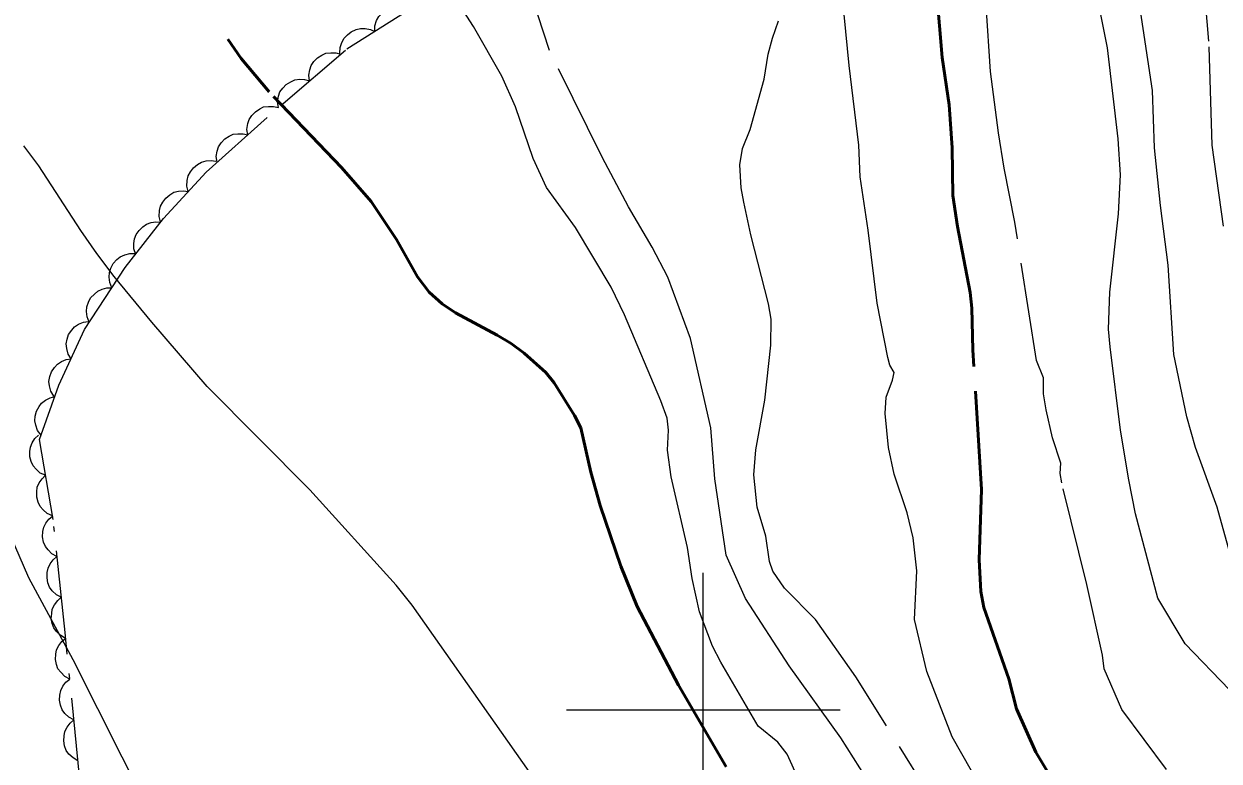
# Model space of a CAD drawing. Extents: x 356765 to 358572, y 5103174 to 5104650.
# Drawn here: x 356975.18 to 357018.84, y 5103998.12 to 5104025.06 of the extents above; entities that cross this region are included whole.
import ezdxf

# ---------------------------------------------------------------- set-up
doc = ezdxf.new("R2010")
doc.units = 0
doc.header["$LTSCALE"] = 0.6
doc.linetypes.add('DOT_DASHED', pattern=[7.7, 5, -1.2, 0.3, -1.2])
doc.linetypes.add('LONG_DASHED', pattern=[7.5, 6, -1.5])
for name, color, linetype, lineweight in [('1', 7, 'Continuous', 53), ('2', 7, 'Continuous', 13), ('44', 7, 'Continuous', 25), ('61', 7, 'Continuous', 13)]:
    doc.layers.add(name, color=color, linetype=linetype, lineweight=lineweight)

msp = doc.modelspace()

# ---------------------------------------------------------------- linework, layer by layer
at = {"layer": '1', "linetype": 'LONG_DASHED'}
for points in [[(357013.12, 5103996.83), (357012.15, 5103998.45), (357011.44, 5104000.03), (357011.16, 5104001.13), (357010.25, 5104003.74), (357010.14, 5104004.32), (357010.08, 5104005.48), (357010.17, 5104008.05), (357009.85, 5104013.15), (357009.81, 5104014.68), (357009.75, 5104015.25), (357009.29, 5104017.66), (357009.12, 5104018.79), (357009.09, 5104020.53), (357008.98, 5104022.11), (357008.73, 5104023.84), (357008.5, 5104026.51)], [(357000.84, 5103997.92), (356999.1, 5104000.9), (356997.59, 5104003.78), (356996.99, 5104005.25), (356996.23, 5104007.46), (356995.89, 5104008.68), (356995.53, 5104010.3), (356995.3, 5104010.75), (356994.56, 5104011.95), (356994.25, 5104012.33), (356993.46, 5104013.03), (356992.99, 5104013.38), (356992.47, 5104013.69), (356990.95, 5104014.51), (356990.46, 5104014.84), (356989.99, 5104015.26), (356989.56, 5104015.82), (356988.8, 5104017.19), (356987.87, 5104018.58), (356986.79, 5104019.82), (356984.14, 5104022.58), (356983.12, 5104023.8), (356982.64, 5104024.51)]]:
    msp.add_lwpolyline(points, dxfattribs=at)
at = {"layer": '2', "linetype": 'LONG_DASHED'}
for points in [[(357019.01, 5104017.67), (357018.59, 5104020.63), (357018.47, 5104024.43), (357018.35, 5104025.87), (357018.16, 5104027.26), (357018.12, 5104027.97), (357018.13, 5104028.63), (357018.21, 5104029.25), (357018.49, 5104030.46), (357018.69, 5104032.42), (357019.01, 5104033.68)], [(357006.29, 5103996.99), (357005.03, 5103998.98), (357003.14, 5104001.61), (357001.54, 5104004.07), (357000.84, 5104005.65), (357000.43, 5104008.44), (357000.28, 5104010.3), (356999.53, 5104013.57), (356998.71, 5104015.81), (356998.14, 5104016.91), (356997.27, 5104018.38), (356996.31, 5104020.2), (356994.39, 5104024.09), (356993.13, 5104027.91)], [(357002.01, 5103999.4), (357000.64, 5104001.74), (357000.34, 5104002.33), (356999.87, 5104003.58), (356999.6, 5104004.8), (356999.43, 5104005.93), (356998.83, 5104008.51), (356998.7, 5104009.49), (356998.73, 5104010.22), (356998.68, 5104010.66), (356998.45, 5104011.29), (356997.12, 5104014.43), (356996.64, 5104015.44), (356995.34, 5104017.63), (356994.27, 5104019.09), (356993.79, 5104020.15), (356993.14, 5104022.03), (356992.64, 5104023.15), (356991.61, 5104024.97), (356990.52, 5104026.66)], [(357010.25, 5103996.99), (357009.1, 5103999.01), (357008.17, 5104001.4), (357007.72, 5104003.3), (357007.8, 5104005.08), (357007.67, 5104006.28), (357007.45, 5104007.2), (357006.98, 5104008.61), (357006.77, 5104009.59), (357006.65, 5104010.83), (357006.68, 5104011.42), (357006.92, 5104012.04), (357006.98, 5104012.32), (357006.82, 5104012.59), (357006.74, 5104012.88), (357006.35, 5104014.86), (357006.03, 5104017.53), (357005.73, 5104019.48), (357005.68, 5104020.63), (357005.33, 5104023.55), (357005.08, 5104026.13)], [(357019.36, 5104005.3), (357018.78, 5104007.4), (357017.98, 5104009.59), (357017.67, 5104010.71), (357017.19, 5104012.98), (357016.99, 5104016.25), (357016.7, 5104018.43), (357016.48, 5104020.54), (357016.41, 5104022.63), (357015.84, 5104026.44)], [(357016.92, 5103997.82), (357015.29, 5104000.01), (357014.65, 5104001.5), (357014.58, 5104002), (357014.01, 5104004.58), (357013.1, 5104008.3), (357013.04, 5104008.63), (357013.06, 5104009.01), (357012.76, 5104009.94), (357012.53, 5104010.96), (357012.43, 5104011.55), (357012.43, 5104012.13), (357012.18, 5104012.76), (357011.38, 5104017.82), (357010.99, 5104019.79), (357010.79, 5104021.08), (357010.5, 5104023.33), (357010.34, 5104025.74)], [(357019.23, 5104000.73), (357017.61, 5104002.41), (357016.61, 5104004.08), (357015.79, 5104007.16), (357015.55, 5104008.4), (357015.24, 5104010.22), (357014.86, 5104013.26), (357014.81, 5104013.91), (357014.85, 5104015.26), (357015.17, 5104018.13), (357015.24, 5104019.55), (357015.16, 5104020.86), (357014.77, 5104024.19), (357014.49, 5104025.59)], [(357009.08, 5103995.6), (357005.58, 5104001.2), (357004.1, 5104003.3), (357002.97, 5104004.45), (357002.54, 5104005.07), (357002.42, 5104005.42), (357002.29, 5104006.34), (357001.97, 5104007.41), (357001.85, 5104008.59), (357001.92, 5104009.5), (357002.25, 5104011.32), (357002.47, 5104013.32), (357002.48, 5104014.28), (357002.39, 5104014.83), (357001.74, 5104017.36), (357001.48, 5104018.55), (357001.39, 5104019.07), (357001.34, 5104019.92), (357001.44, 5104020.51), (357001.72, 5104021.21), (357002.23, 5104023.05), (357002.37, 5104023.96), (357002.53, 5104024.54), (357002.75, 5104025.18)]]:
    msp.add_lwpolyline(points, dxfattribs=at)
at = {"layer": '2'}
for points in [[(356993.64, 5103997.74), (356989.37, 5104003.82), (356988.78, 5104004.55), (356985.63, 5104008.04), (356981.88, 5104011.82), (356979.86, 5104014.16), (356978.48, 5104015.84), (356977.85, 5104016.68), (356977.26, 5104017.51), (356975.73, 5104019.88), (356975.18, 5104020.61)], [(356979.67, 5103996.48), (356976.98, 5104001.82), (356975.36, 5104004.82), (356973.34, 5104009.46)], [(357019.41, 5103973.5), (357018, 5103975.51), (357017.04, 5103976.75), (357015.44, 5103978.59), (357014.49, 5103979.84), (357014.11, 5103980.44), (357013.44, 5103981.72), (357013.15, 5103982.38), (357012.4, 5103983.69), (357011.54, 5103984.97), (357008.74, 5103988.55), (357007.41, 5103990.58), (357005.85, 5103993.09), (357004.42, 5103995.51), (357003.83, 5103996.68), (357003.07, 5103998.38), (357002.73, 5103998.82), (357002.01, 5103999.4)]]:
    msp.add_lwpolyline(points, dxfattribs=at)
at = {"layer": '44', "linetype": 'DOT_DASHED'}
msp.add_lwpolyline([(356977.23, 5103997.44), (356976.69, 5104002.82), (356976.25, 5104006.96), (356975.75, 5104009.88), (356976.46, 5104011.86), (356977.4, 5104013.9), (356978.89, 5104016.16), (356980.29, 5104017.95), (356981.84, 5104019.65), (356984.65, 5104022.16), (356986.98, 5104024.15), (356991.58, 5104027.04)], dxfattribs=at)
at = {"layer": '44'}
for points in [[(356988, 5104024.79), (356988.01, 5104025), (356988.07, 5104025.19), (356988.15, 5104025.34), (356988.27, 5104025.47), (356988.41, 5104025.58), (356988.59, 5104025.65), (356988.75, 5104025.7), (356988.92, 5104025.7), (356989.11, 5104025.66), (356989.27, 5104025.59)], [(356986.73, 5104023.99), (356986.74, 5104024.2), (356986.8, 5104024.39), (356986.88, 5104024.54), (356987, 5104024.67), (356987.14, 5104024.78), (356987.32, 5104024.86), (356987.48, 5104024.9), (356987.65, 5104024.9), (356987.84, 5104024.86), (356988, 5104024.79)], [(356985.62, 5104022.98), (356985.59, 5104023.19), (356985.63, 5104023.39), (356985.68, 5104023.55), (356985.78, 5104023.69), (356985.91, 5104023.83), (356986.07, 5104023.92), (356986.22, 5104023.99), (356986.4, 5104024.01), (356986.58, 5104024.01), (356986.76, 5104023.96)], [(356984.48, 5104022.01), (356984.45, 5104022.22), (356984.49, 5104022.42), (356984.54, 5104022.58), (356984.64, 5104022.72), (356984.77, 5104022.85), (356984.93, 5104022.95), (356985.08, 5104023.02), (356985.26, 5104023.04), (356985.44, 5104023.03), (356985.62, 5104022.98)], [(356983.36, 5104021.01), (356983.33, 5104021.21), (356983.36, 5104021.42), (356983.41, 5104021.57), (356983.51, 5104021.72), (356983.64, 5104021.85), (356983.8, 5104021.96), (356983.94, 5104022.03), (356984.12, 5104022.05), (356984.3, 5104022.05), (356984.48, 5104022.01)], [(356982.24, 5104020.01), (356982.21, 5104020.22), (356982.25, 5104020.42), (356982.29, 5104020.57), (356982.39, 5104020.72), (356982.52, 5104020.86), (356982.68, 5104020.96), (356982.83, 5104021.03), (356983, 5104021.05), (356983.19, 5104021.05), (356983.36, 5104021.01)], [(356981.19, 5104018.94), (356981.14, 5104019.14), (356981.15, 5104019.34), (356981.19, 5104019.51), (356981.27, 5104019.66), (356981.38, 5104019.81), (356981.53, 5104019.93), (356981.67, 5104020.01), (356981.84, 5104020.06), (356982.02, 5104020.07), (356982.2, 5104020.05)], [(356980.18, 5104017.83), (356980.13, 5104018.03), (356980.14, 5104018.24), (356980.18, 5104018.4), (356980.26, 5104018.55), (356980.37, 5104018.7), (356980.52, 5104018.82), (356980.66, 5104018.91), (356980.83, 5104018.95), (356981.01, 5104018.96), (356981.19, 5104018.94)], [(356979.27, 5104016.64), (356979.2, 5104016.84), (356979.2, 5104017.04), (356979.22, 5104017.21), (356979.29, 5104017.37), (356979.39, 5104017.52), (356979.53, 5104017.65), (356979.66, 5104017.75), (356979.83, 5104017.81), (356980.01, 5104017.83), (356980.19, 5104017.82)], [(356978.4, 5104015.42), (356978.32, 5104015.61), (356978.3, 5104015.81), (356978.31, 5104015.98), (356978.36, 5104016.14), (356978.45, 5104016.31), (356978.58, 5104016.45), (356978.7, 5104016.55), (356978.87, 5104016.62), (356979.05, 5104016.67), (356979.23, 5104016.67)], [(356977.57, 5104014.17), (356977.49, 5104014.36), (356977.47, 5104014.56), (356977.48, 5104014.73), (356977.54, 5104014.89), (356977.62, 5104015.05), (356977.76, 5104015.19), (356977.88, 5104015.3), (356978.04, 5104015.37), (356978.22, 5104015.42), (356978.4, 5104015.42)], [(356976.91, 5104012.83), (356976.8, 5104013), (356976.75, 5104013.2), (356976.73, 5104013.37), (356976.76, 5104013.54), (356976.82, 5104013.71), (356976.93, 5104013.87), (356977.03, 5104014), (356977.18, 5104014.09), (356977.36, 5104014.16), (356977.53, 5104014.19)], [(356976.28, 5104011.46), (356976.17, 5104011.64), (356976.12, 5104011.84), (356976.1, 5104012), (356976.13, 5104012.18), (356976.19, 5104012.35), (356976.3, 5104012.51), (356976.41, 5104012.63), (356976.56, 5104012.73), (356976.73, 5104012.8), (356976.91, 5104012.83)], [(356975.81, 5104010.04), (356975.68, 5104010.21), (356975.62, 5104010.4), (356975.58, 5104010.56), (356975.6, 5104010.73), (356975.64, 5104010.91), (356975.74, 5104011.08), (356975.83, 5104011.21), (356975.97, 5104011.32), (356976.14, 5104011.4), (356976.31, 5104011.45)], [(356975.97, 5104008.57), (356975.78, 5104008.65), (356975.63, 5104008.79), (356975.52, 5104008.91), (356975.45, 5104009.07), (356975.4, 5104009.25), (356975.4, 5104009.44), (356975.42, 5104009.6), (356975.49, 5104009.76), (356975.59, 5104009.92), (356975.72, 5104010.04)], [(356976.23, 5104007.09), (356976.04, 5104007.17), (356975.89, 5104007.31), (356975.78, 5104007.43), (356975.7, 5104007.59), (356975.66, 5104007.77), (356975.66, 5104007.96), (356975.67, 5104008.13), (356975.74, 5104008.29), (356975.85, 5104008.44), (356975.97, 5104008.57)], [(356976.39, 5104005.6), (356976.21, 5104005.7), (356976.07, 5104005.84), (356975.97, 5104005.97), (356975.9, 5104006.13), (356975.87, 5104006.32), (356975.88, 5104006.51), (356975.91, 5104006.67), (356975.99, 5104006.82), (356976.1, 5104006.97), (356976.24, 5104007.09)], [(356976.55, 5104004.11), (356976.37, 5104004.2), (356976.22, 5104004.35), (356976.12, 5104004.48), (356976.06, 5104004.64), (356976.03, 5104004.82), (356976.04, 5104005.02), (356976.07, 5104005.18), (356976.15, 5104005.33), (356976.26, 5104005.48), (356976.39, 5104005.6)], [(356976.71, 5104002.61), (356976.53, 5104002.71), (356976.38, 5104002.86), (356976.28, 5104002.99), (356976.22, 5104003.15), (356976.18, 5104003.33), (356976.2, 5104003.52), (356976.22, 5104003.68), (356976.3, 5104003.84), (356976.42, 5104003.99), (356976.55, 5104004.11)], [(356976.86, 5104001.12), (356976.68, 5104001.22), (356976.53, 5104001.37), (356976.43, 5104001.5), (356976.37, 5104001.66), (356976.34, 5104001.84), (356976.35, 5104002.03), (356976.38, 5104002.19), (356976.46, 5104002.35), (356976.57, 5104002.5), (356976.71, 5104002.61)], [(356977.01, 5103999.63), (356976.83, 5103999.73), (356976.68, 5103999.87), (356976.58, 5104000), (356976.52, 5104000.17), (356976.49, 5104000.35), (356976.5, 5104000.54), (356976.53, 5104000.7), (356976.61, 5104000.86), (356976.72, 5104001.01), (356976.86, 5104001.12)], [(356977.16, 5103998.14), (356976.98, 5103998.24), (356976.83, 5103998.38), (356976.73, 5103998.51), (356976.67, 5103998.68), (356976.64, 5103998.86), (356976.65, 5103999.05), (356976.68, 5103999.21), (356976.76, 5103999.37), (356976.87, 5103999.51), (356977.01, 5103999.63)]]:
    msp.add_lwpolyline(points, dxfattribs=at)
at = {"layer": '61'}
for p, q in [((357000, 5103995), (357000, 5104005)), ((356995, 5104000), (357005, 5104000))]:
    msp.add_line(p, q, dxfattribs=at)

doc.saveas('drawing.dxf')
